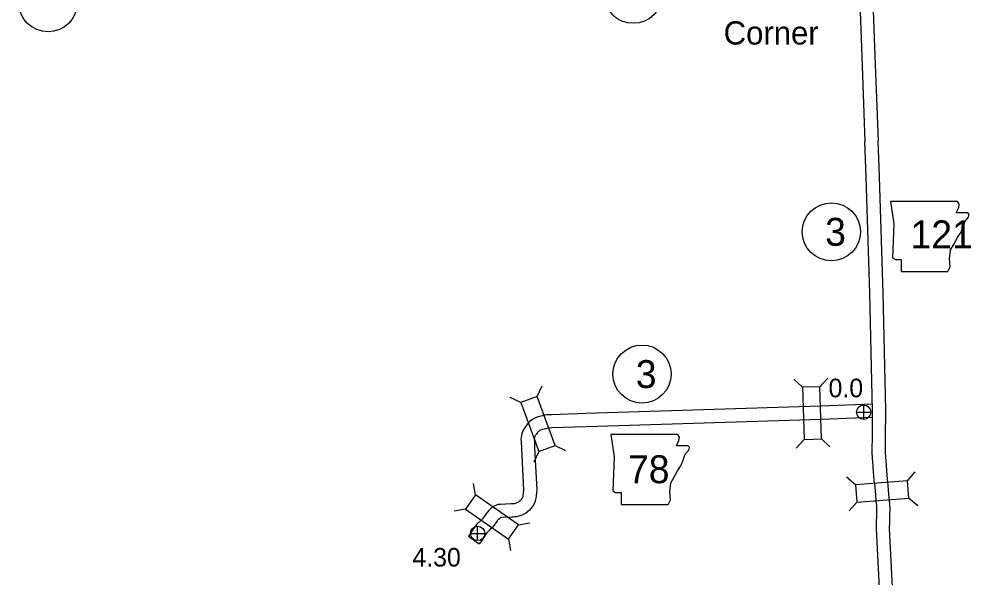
# Model space of a CAD drawing. Extents: x -939622 to -934222, y 1383701 to 1385301.
# Drawn here: x -935893.7 to -935828.8, y 1384141.6 to 1384179.7 of the extents above; entities that cross this region are included whole.
import ezdxf

# ---------------------------------------------------------------- set-up
doc = ezdxf.new("R2010")
doc.units = 0
for name, color, linetype in [('Level 10', 7, 'Continuous'), ('Level 20', 7, 'Continuous'), ('Level 21', 7, 'Continuous'), ('Level 24', 7, 'Continuous'), ('Level 25', 7, 'Continuous'), ('Level 26', 7, 'Continuous'), ('Level 27', 7, 'Continuous')]:
    doc.layers.add(name, color=color, linetype=linetype)

msp = doc.modelspace()

# ---------------------------------------------------------------- linework, layer by layer
at = {"layer": 'Level 10'}
for points in [[(-935836.561, 1384184.494), (-935836.29, 1384177.136), (-935836.076, 1384171.345)], [(-935835.662, 1384184.535), (-935835.391, 1384177.169), (-935835.177, 1384171.378)], [(-935835.331, 1384147.236), (-935835.379, 1384147.799), (-935835.436, 1384148.258), (-935835.486, 1384148.821), (-935835.503, 1384149.224), (-935835.534, 1384149.491), (-935835.551, 1384149.739), (-935835.574, 1384150.157), (-935835.579, 1384150.441), (-935835.568, 1384151.13), (-935835.557, 1384153.001), (-935835.732, 1384160.975), (-935835.984, 1384168.899), (-935836.076, 1384171.344)], [(-935834.434, 1384147.314), (-935834.484, 1384147.893), (-935834.541, 1384148.353), (-935834.588, 1384148.879), (-935834.605, 1384149.295), (-935834.638, 1384149.575), (-935834.653, 1384149.795), (-935834.675, 1384150.19), (-935834.679, 1384150.442), (-935834.668, 1384151.12), (-935834.657, 1384153.008), (-935834.832, 1384161), (-935835.085, 1384168.931), (-935835.177, 1384171.379)], [(-935835.545, 1384153.438), (-935839.095, 1384153.297), (-935847.062, 1384153.045), (-935855.082, 1384152.792), (-935857.436, 1384152.721), (-935857.744, 1384152.702), (-935857.914, 1384152.685), (-935858.049, 1384152.636), (-935858.346, 1384152.586), (-935858.469, 1384152.52), (-935858.604, 1384152.471), (-935858.763, 1384152.363), (-935858.9, 1384152.257), (-935859.059, 1384152.104), (-935859.185, 1384151.929), (-935859.252, 1384151.836), (-935859.341, 1384151.706), (-935859.408, 1384151.545), (-935859.44, 1384151.427), (-935859.463, 1384151.299), (-935859.506, 1384151.04), (-935859.49, 1384150.886), (-935859.473, 1384150.413), (-935859.332, 1384147.588), (-935859.339, 1384147.511), (-935859.347, 1384147.443), (-935859.359, 1384147.368), (-935859.373, 1384147.243), (-935859.379, 1384147.176), (-935859.391, 1384147.116), (-935859.394, 1384147.104), (-935859.408, 1384147.078), (-935859.463, 1384146.995), (-935859.503, 1384146.928), (-935859.536, 1384146.883), (-935859.557, 1384146.86), (-935859.62, 1384146.802), (-935859.651, 1384146.78), (-935859.686, 1384146.764), (-935859.779, 1384146.72), (-935859.848, 1384146.691), (-935859.946, 1384146.655), (-935859.957, 1384146.652), (-935860.034, 1384146.645), (-935860.102, 1384146.638), (-935860.18, 1384146.635), (-935860.905, 1384146.607), (-935860.967, 1384146.606), (-935861.093, 1384146.594), (-935861.226, 1384146.54), (-935861.33, 1384146.488), (-935861.469, 1384146.399), (-935861.589, 1384146.295), (-935861.708, 1384146.18), (-935861.833, 1384146.035), (-935861.922, 1384145.908), (-935861.997, 1384145.806), (-935862.069, 1384145.705), (-935862.135, 1384145.621), (-935862.201, 1384145.556), (-935862.509, 1384145.259), (-935862.665, 1384145.067), (-935862.729, 1384144.949), (-935862.783, 1384144.865), (-935862.844, 1384144.777), (-935862.917, 1384144.658), (-935863.079, 1384144.432)], [(-935835.567, 1384152.536), (-935839.063, 1384152.397), (-935847.034, 1384152.146), (-935855.054, 1384151.893), (-935857.396, 1384151.821), (-935857.671, 1384151.805), (-935857.711, 1384151.801), (-935857.82, 1384151.762), (-935858.05, 1384151.723), (-935858.1, 1384151.697), (-935858.192, 1384151.663), (-935858.234, 1384151.635), (-935858.311, 1384151.575), (-935858.376, 1384151.512), (-935858.455, 1384151.402), (-935858.517, 1384151.317), (-935858.545, 1384151.276), (-935858.554, 1384151.255), (-935858.561, 1384151.229), (-935858.576, 1384151.145), (-935858.598, 1384151.011), (-935858.592, 1384150.948), (-935858.574, 1384150.452), (-935858.43, 1384147.573), (-935858.444, 1384147.415), (-935858.456, 1384147.32), (-935858.466, 1384147.25), (-935858.478, 1384147.152), (-935858.487, 1384147.05), (-935858.514, 1384146.911), (-935858.555, 1384146.759), (-935858.64, 1384146.609), (-935858.702, 1384146.515), (-935858.749, 1384146.436), (-935858.834, 1384146.317), (-935858.919, 1384146.223), (-935859.057, 1384146.097), (-935859.204, 1384145.995), (-935859.305, 1384145.949), (-935859.41, 1384145.899), (-935859.52, 1384145.852), (-935859.666, 1384145.799), (-935859.787, 1384145.764), (-935859.95, 1384145.749), (-935860.037, 1384145.741), (-935860.14, 1384145.735), (-935860.879, 1384145.707), (-935860.885, 1384145.704), (-935860.93, 1384145.675), (-935860.981, 1384145.631), (-935861.052, 1384145.563), (-935861.121, 1384145.482), (-935861.19, 1384145.383), (-935861.268, 1384145.278), (-935861.348, 1384145.165), (-935861.464, 1384145.017), (-935861.575, 1384144.91), (-935861.845, 1384144.649), (-935861.913, 1384144.566), (-935861.954, 1384144.49), (-935862.034, 1384144.366), (-935862.09, 1384144.284), (-935862.169, 1384144.158), (-935862.347, 1384143.909)], [(-935835.066, 1384140.435), (-935835.291, 1384144.951), (-935835.28, 1384145.421), (-935835.272, 1384145.799), (-935835.258, 1384146.312), (-935835.267, 1384146.526), (-935835.299, 1384146.822), (-935835.331, 1384147.241)], [(-935834.169, 1384140.501), (-935834.39, 1384144.963), (-935834.381, 1384145.402), (-935834.372, 1384145.777), (-935834.358, 1384146.319), (-935834.369, 1384146.593), (-935834.403, 1384146.904), (-935834.434, 1384147.309)], [(-935863.079, 1384144.432), (-935862.347, 1384143.909)]]:
    msp.add_lwpolyline(points, dxfattribs=at)
at = {"layer": 'Level 20'}
for p, q in [((-935840.332, 1384154.59), (-935840.909, 1384155.133)), ((-935839.144, 1384154.628), (-935838.602, 1384155.205)), ((-935858.4, 1384153.962), (-935858.065, 1384154.679)), ((-935859.517, 1384153.557), (-935860.234, 1384153.892)), ((-935840.219, 1384151.028), (-935840.761, 1384150.451)), ((-935839.032, 1384151.066), (-935838.454, 1384150.524)), ((-935857.185, 1384150.612), (-935856.467, 1384150.276)), ((-935858.301, 1384150.206), (-935858.637, 1384149.489)), ((-935836.722, 1384147.946), (-935837.324, 1384148.46)), ((-935833.169, 1384148.224), (-935832.655, 1384148.827)), ((-935862.6, 1384147.261), (-935862.737, 1384148.041)), ((-935836.629, 1384146.761), (-935837.144, 1384146.159)), ((-935833.076, 1384147.04), (-935832.474, 1384146.526)), ((-935863.282, 1384146.288), (-935864.062, 1384146.151)), ((-935859.681, 1384145.215), (-935858.901, 1384145.352)), ((-935860.363, 1384144.242), (-935860.226, 1384143.462))]:
    msp.add_line(p, q, dxfattribs=at)
for points in [[(-935840.332, 1384154.59), (-935840.219, 1384151.028), (-935839.032, 1384151.066), (-935839.144, 1384154.628)], [(-935859.517, 1384153.557), (-935858.301, 1384150.206), (-935857.185, 1384150.612), (-935858.4, 1384153.962)], [(-935836.629, 1384146.761), (-935833.076, 1384147.04), (-935833.169, 1384148.224), (-935836.722, 1384147.946)], [(-935863.282, 1384146.288), (-935860.363, 1384144.242), (-935859.681, 1384145.215), (-935862.6, 1384147.261)]]:
    msp.add_lwpolyline(points, close=True, dxfattribs=at)
at = {"layer": 'Level 21'}
for points in [[(-935834.324, 1384167.247), (-935834.095, 1384165.724), (-935834.197, 1384163.415), (-935833.994, 1384163.288), (-935833.613, 1384163.288), (-935833.613, 1384162.476), (-935830.416, 1384162.476), (-935830.263, 1384162.806), (-935830.314, 1384163.339), (-935830.238, 1384163.948), (-935829.959, 1384164.43), (-935829.781, 1384164.785), (-935829.527, 1384165.166), (-935829.375, 1384165.572), (-935829.248, 1384165.902), (-935829.02, 1384166.181), (-935828.969, 1384166.358), (-935829.071, 1384166.485), (-935829.857, 1384166.485), (-935829.68, 1384166.841), (-935829.654, 1384167.069), (-935829.76, 1384167.244)], [(-935853.386, 1384151.367), (-935853.158, 1384149.844), (-935853.259, 1384147.535), (-935853.056, 1384147.408), (-935852.675, 1384147.408), (-935852.675, 1384146.596), (-935849.478, 1384146.596), (-935849.326, 1384146.926), (-935849.376, 1384147.459), (-935849.3, 1384148.068), (-935849.021, 1384148.55), (-935848.843, 1384148.905), (-935848.59, 1384149.286), (-935848.437, 1384149.692), (-935848.311, 1384150.022), (-935848.082, 1384150.301), (-935848.031, 1384150.479), (-935848.133, 1384150.606), (-935848.92, 1384150.606), (-935848.742, 1384150.961), (-935848.717, 1384151.189), (-935848.822, 1384151.365)]]:
    msp.add_lwpolyline(points, close=True, dxfattribs=at)
at = {"layer": 'Level 26'}
for p, q in [((-935836.159, 1384152.402), (-935836.159, 1384153.377)), ((-935836.647, 1384152.89), (-935835.672, 1384152.89)), ((-935862.948, 1384144.629), (-935861.973, 1384144.629)), ((-935862.461, 1384144.142), (-935862.461, 1384145.117))]:
    msp.add_line(p, q, dxfattribs=at)
for centre in [(-935836.159, 1384152.89), (-935862.461, 1384144.629)]:
    msp.add_circle(centre, 0.487, dxfattribs=at)
at = {"layer": 'Level 27'}
for centre in [(-935891.723, 1384180.793), (-935851.859, 1384181.375), (-935838.36, 1384165.184), (-935851.259, 1384155.488)]:
    msp.add_circle(centre, 1.98, dxfattribs=at)

# ---------------------------------------------------------------- texts
at = {"layer": 'Level 21'}
for s, p in [('121', (-935832.967, 1384164.062)), ('78', (-935852.213, 1384148.054))]:
    msp.add_text(s, height=1.9008, dxfattribs=at).set_placement(p)
at = {"layer": 'Level 24'}
msp.add_text('Corner', height=1.584, dxfattribs=at).set_placement((-935845.7, 1384177.95))
at = {"layer": 'Level 25'}
for s, p in [('0.0', (-935838.552, 1384153.908)), ('4.30', (-935866.904, 1384142.372))]:
    msp.add_text(s, height=1.2672, dxfattribs=at).set_placement(p)
at = {"layer": 'Level 27'}
for p in [(-935838.785, 1384164.233), (-935851.684, 1384154.537)]:
    msp.add_text('3', height=1.901, dxfattribs=at).set_placement(p)

doc.saveas('drawing.dxf')
